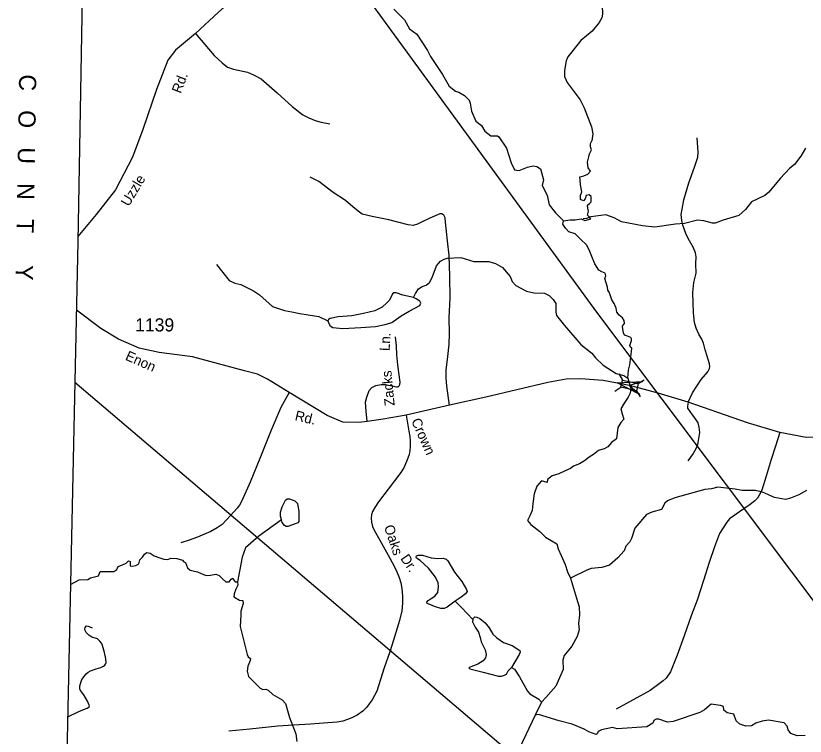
# Model space of a CAD drawing. Extents: x 2056842 to 2160602, y 826753 to 1016856.
# Drawn here: x 2057817 to 2065333, y 905308 to 912171 of the extents above; entities that cross this region are included whole.
import ezdxf

# ---------------------------------------------------------------- set-up
doc = ezdxf.new("R2010")
doc.units = 0
for name, color, linetype in [('Exist Boundary Political CountyLine', 7, 'Continuous'), ('Exist Boundary Political CountyLine Label', 7, 'Continuous'), ('Exist Hydrographic Creek Single Shore', 7, 'Continuous'), ('Exist Hydrographic Misc Water Feature', 7, 'Continuous'), ('Exist Road Non-System Type 51', 7, 'Continuous'), ('Exist Road Non-System Type 51 Label', 7, 'Continuous'), ('Exist Road Secondary Structure Standard Bridge Attributed CELL', 7, 'Continuous'), ('Exist Road Secondary Structure Standard Bridge CELL', 7, 'Continuous'), ('Exist Road Secondary Type 41 Attributed', 7, 'Continuous'), ('Exist Road Secondary Type 51 Attributed', 7, 'Continuous'), ('Exist Road Secondary Type 51 Label', 7, 'Continuous'), ('Exist Road Secondary Type 51 Number Label', 7, 'Continuous'), ('Exist Utilities Electrical Transmission Line', 7, 'Continuous')]:
    doc.layers.add(name, color=color, linetype=linetype)

msp = doc.modelspace()

# ---------------------------------------------------------------- linework, layer by layer
at = {"layer": 'Exist Boundary Political CountyLine'}
msp.add_lwpolyline([(2059856.6, 1016190.3), (2059992.1, 1014583.5), (2060287.9, 1010619.4), (2060242.2, 1008370.9), (2060207.5, 1006770.5), (2060178.3, 1005306.3), (2060151, 1003993.9), (2060126.7, 1003051.7), (2060085.9, 1001469.5), (2060082.6, 1001042.9), (2059970.1, 996247.2), (2059900.3, 992964.9), (2059780.5, 986400.7), (2059706.7, 983126.5), (2059583, 976558.1), (2059387.4, 966719.6), (2059309.7, 963431.4), (2059197.6, 956451.1), (2059161.2, 955539), (2058926.7, 940379.5), (2058724.8, 928102.2), (2058408.1, 910016.3), (2058297.2, 904795.7)], dxfattribs=at)
at = {"layer": 'Exist Hydrographic Creek Single Shore'}
for points in [[(2063760.4, 912841.9), (2063712.4, 912785.5), (2063646.3, 912742.3), (2063578.5, 912732), (2063546.8, 912681.6), (2063505.1, 912505.2), (2063486.4, 912426.7), (2063460.8, 912339.7), (2063400.6, 912264.2), (2063404.5, 912187.4), (2063398.1, 912151.5), (2063372.5, 912108), (2063304, 912024.8), (2063196.3, 911936.8), (2063074.1, 911780.5), (2063058.1, 911740.7), (2063042.3, 911648.5), (2063040.7, 911592.4), (2063066.7, 911536.5), (2063190.8, 911368.7), (2063227.5, 911292.6), (2063299.5, 911112.8), (2063309.9, 911045.1), (2063302, 910979.6)], [(2061417.5, 912235.2), (2061518, 912131.4), (2061566, 912047.5), (2061634.2, 911995.7), (2061736.2, 911839.9), (2061764.2, 911784.1), (2061878.9, 911612), (2061942.6, 911500.5), (2062003.1, 911452.4), (2062034.9, 911444.7), (2062089.3, 911410.5), (2062135, 911366.6), (2062143.2, 911339), (2062155.5, 911262.8), (2062197.3, 911167.8), (2062251.1, 911125.6), (2062283.6, 911070.9), (2062339.8, 911027.1), (2062404, 911027.1), (2062415.7, 911019.2), (2062487.9, 910911.3), (2062532.2, 910771.5), (2062566.2, 910703.4), (2062608.4, 910695.8), (2062690.7, 910730), (2062741.8, 910742.8), (2062777.6, 910735.2), (2062813.5, 910712.1), (2062841.5, 910608.3), (2062830.4, 910552.8), (2062877.1, 910461.8), (2062894.8, 910370.7), (2062957, 910295.2), (2063031.4, 910217.5)], [(2063291.3, 910237.5), (2063261.3, 910270.8), (2063270.2, 910308.5), (2063263.5, 910339.6), (2063261.3, 910366.3), (2063279, 910384), (2063294.6, 910397.4), (2063294.6, 910424), (2063294.6, 910448.4), (2063276.8, 910464), (2063247.9, 910459.5), (2063236.8, 910428.5), (2063221.3, 910408.5), (2063192.4, 910419.6), (2063194.6, 910457.3), (2063205.8, 910495.1), (2063194.6, 910559.5), (2063190.2, 910608.3), (2063188, 910637.2), (2063225.7, 910646.1), (2063263.5, 910661.6), (2063290.1, 910690.5), (2063265.7, 910723.8), (2063261.3, 910777.1), (2063272.4, 910826), (2063279, 910857.1), (2063299, 910892.6), (2063290.1, 910923.7), (2063287.9, 910954.8), (2063302, 910979.6)], [(2063644.9, 908718.4), (2063649.4, 908796.1), (2063662.7, 908845), (2063680.5, 908971.6), (2063682.7, 909004.9), (2063669.9, 909013.8), (2063664.9, 909029.3), (2063678.2, 909078.2), (2063679.9, 909093.7), (2063671.6, 909107), (2063640.5, 909120.4), (2063614.4, 909128.1), (2063604.4, 909149.2), (2063595.5, 909184.8), (2063593.3, 909214.8), (2063613.3, 909240.3), (2063611.1, 909266.9), (2063593.3, 909292.5), (2063562.2, 909320.2), (2063541.1, 909349.1), (2063532.8, 909384.7), (2063515, 909431.3), (2063492.8, 909465.7), (2063475, 909513.5), (2063465.6, 909537.9), (2063455.6, 909556.8), (2063451, 909585.6), (2063424.3, 909667.8), (2063435.1, 909693.3), (2063428.4, 909717.8), (2063397.6, 909731.2), (2063369.5, 909747.2), (2063329.5, 909807), (2063301.4, 909879), (2063276.3, 909942.1), (2063249.6, 909989.8), (2063196.3, 910040.9), (2063142.5, 910093.1), (2063082.5, 910113.1), (2063051.4, 910148.6), (2063027, 910186.4), (2063031.4, 910217.5)], [(2063031.4, 910217.5), (2063095.8, 910228.6), (2063142.5, 910228.6), (2063200.2, 910237.5), (2063235.7, 910219.7), (2063291.3, 910237.5)], [(2063644.9, 908718.4), (2063672.1, 908620.7), (2063667.7, 908576.3), (2063647.7, 908536.3), (2063609.9, 908480.8), (2063578.9, 908425.2), (2063590, 908378.6), (2063605.5, 908329.7), (2063578.9, 908296.4), (2063547.8, 908249.8), (2063535.5, 908141), (2063488.9, 908105.4), (2063455.6, 908065.5), (2063417.8, 908045.5), (2063366.8, 908029.9), (2063317.9, 907992.2), (2063277.9, 907965.5), (2063233.5, 907932.2), (2063184.7, 907903.3), (2063126.9, 907881.1), (2063098, 907858.9), (2063049.2, 907834.5), (2062987, 907807.8), (2062924.8, 907787.9), (2062880.4, 907754.5), (2062876, 907723.5), (2062821.5, 907741.2), (2062777.1, 907690.1), (2062752.7, 907616.9), (2062739.4, 907525.8), (2062732.7, 907459.2), (2062712.7, 907405.9), (2062690.5, 907361.5), (2062721.6, 907323.7), (2062806, 907259.3), (2062861.5, 907203.8), (2062969.2, 907141.6), (2062982.6, 907092.7), (2063009.2, 907028.3), (2063047, 906943.9), (2063069.2, 906875.1), (2063098, 906812.9)], [(2058338.8, 906754.3), (2058378.3, 906776), (2058420.1, 906797.3), (2058502.9, 906799.7), (2058528.6, 906815.9), (2058604.5, 906836.7), (2058621.6, 906875.7), (2058749.4, 906877.4), (2058779.2, 906896.6), (2058790.6, 906924.1), (2058831.5, 906942.1), (2058867.5, 906957.3), (2058890.3, 906977.3), (2058905.5, 906973.5), (2058905.5, 906949.7), (2058907.4, 906929.8), (2058926.4, 906927.9), (2058959.9, 906933.3), (2058988.2, 906949.3), (2058997.6, 906987.7), (2059024.2, 907013.4), (2059044.1, 907041.8), (2059066, 907058), (2059097.3, 907051.3), (2059134.8, 907025.7), (2059180.4, 907011.5), (2059226, 906993.4), (2059265.8, 906992.5), (2059294.8, 907004.8), (2059348.9, 907001), (2059403.5, 906984.6), (2059415.6, 906970.6), (2059431.5, 906962.1), (2059450.5, 906911.8), (2059478.1, 906889.9), (2059547.4, 906873.8), (2059605.3, 906849.1), (2059632.4, 906839.6), (2059669.4, 906841.5), (2059721.6, 906851.9), (2059754.8, 906837.7), (2059785.2, 906806.4), (2059816.6, 906778.8), (2059847.9, 906778.8), (2059867.8, 906805.4), (2059884.9, 906812.1), (2059896.3, 906790.2), (2059906.3, 906778.8), (2059929.1, 906779.8)], [(2063098, 906812.9), (2063155.8, 906621.9), (2063182.4, 906539.7), (2063184.7, 906464.2), (2063175.8, 906382.1), (2063180.2, 906319.9), (2063162.4, 906257.7), (2063110.3, 906164.4), (2063039.2, 906077.8), (2063025.9, 906033.4), (2063030.3, 905944.5), (2062959.2, 905784.6), (2062864.9, 905675.8), (2062821.2, 905632.3)], [(2059929.1, 906779.8), (2059931.9, 906746.5), (2059911, 906709.5), (2059896.8, 906665.8), (2059893.9, 906636.4), (2059946.6, 906605.1), (2059978.9, 906602.2), (2059982.7, 906570.9), (2059960.9, 906499.7), (2059959.9, 906460.9), (2059952, 906353), (2060018.6, 906087), (2060030.7, 906063.1), (2060050.5, 906047.1), (2060046.8, 906019.2), (2060026.8, 905975), (2060018.9, 905927.2), (2060033, 905877.1), (2060145.1, 905765.3), (2060169.1, 905753.4), (2060197.2, 905757.5), (2060221.2, 905747.4), (2060265.3, 905705.4), (2060353.2, 905653.6), (2060385.4, 905619.8), (2060423.6, 905485.9), (2060484, 905331.9), (2060492.1, 905257.9)], [(2065333.6, 905313.6), (2065257.5, 905311.3), (2065195.8, 905335.3), (2065171.8, 905367.3), (2065161.6, 905403), (2065131.6, 905435.1), (2064983.4, 905460.8), (2064923.5, 905450.4), (2064863.6, 905432.8), (2064821.2, 905408.3), (2064769.5, 905404.4), (2064711.3, 905424.2), (2064677.4, 905456.1), (2064653.4, 905518.2), (2064589.5, 905531.9), (2064557.3, 905555.9), (2064555.2, 905589.9), (2064525.5, 905602.2), (2064437.3, 905613.9), (2064373.1, 905557.9), (2064329.2, 905533.7), (2064077.2, 905447.4), (2064021.5, 905441.2), (2063941.3, 905470.8), (2063913.4, 905469), (2063893.5, 905456.9), (2063881.6, 905432.8), (2063825.8, 905396.6), (2063541.8, 905378), (2063497.3, 905392.1), (2063393.4, 905369.6), (2063361.4, 905353.9), (2063352, 905329.8), (2063341.9, 905325.6), (2063273.6, 905349.8), (2063229.6, 905375.5), (2063115.5, 905421.5), (2062989.6, 905453.3), (2062795.5, 905514.8), (2062761.2, 905508.6)], [(2062761.4, 905508.3), (2062554.3, 905067.9), (2062512.4, 904987.8), (2062486.6, 904921.7), (2062424.9, 904787.7), (2062404.9, 904733.5), (2062395.2, 904629.5), (2062397.5, 904449.7)]]:
    msp.add_lwpolyline(points, dxfattribs=at)
at = {"layer": 'Exist Hydrographic Misc Water Feature'}
for points in [[(2065335.8, 910909), (2065292, 910834.9), (2065231.9, 910754.7), (2065188, 910718.3), (2065096.3, 910622.3), (2064988.5, 910490.1), (2064948.7, 910458), (2064822.8, 910400.1), (2064765, 910324), (2064702.9, 910267.6), (2064551.1, 910223.3), (2064475.4, 910195), (2064451.3, 910195), (2064367.4, 910217.1), (2064307.1, 910223), (2064183.2, 910190.6), (2064099.2, 910186.4), (2063901.3, 910156.4), (2063783.2, 910169.8), (2063583.3, 910209.5), (2063515.4, 910245.3), (2063435, 910273.4), (2063292.9, 910257.2), (2063251.1, 910240.8), (2063219.1, 910236.7)], [(2059727.9, 909800.9), (2059848, 909649.2), (2059902.2, 909623.1), (2059959.8, 909609.5), (2060080.2, 909551.5), (2060138.2, 909511.8), (2060262.2, 909402.1), (2060376.7, 909362), (2060446.6, 909350.2), (2060521.5, 909336.1), (2060600.7, 909322.9), (2060704, 909305.7), (2060787.1, 909263.5)], [(2061603.8, 909486), (2061622.1, 909524.5), (2061651.9, 909568.7), (2061687.8, 909592.5), (2061724.3, 909604.4), (2061755.8, 909628.8), (2061780, 909676.7), (2061821.7, 909788.8), (2061859.6, 909833), (2061895.5, 909852.7), (2061925.4, 909861.2), (2062053.6, 909867.3), (2062177.6, 909831.5), (2062321.6, 909831.5), (2062385.6, 909810), (2062452, 909771.9), (2062525.6, 909686.1), (2062544.1, 909638.3), (2062578.1, 909600.3), (2062679.8, 909548.3), (2062748.3, 909532.6), (2062852.1, 909528.6), (2062894.1, 909504.8), (2062934.3, 909468.6), (2062960.3, 909429), (2062958.5, 909348.9), (2062966.5, 909316.9), (2063040.7, 909219.2), (2063196.7, 909039.3), (2063300.9, 908955.7), (2063337.4, 908911.6), (2063409.4, 908843.8), (2063533.2, 908763.8), (2063605.9, 908745.4), (2063644.9, 908718.4)], [(2061603.8, 909486), (2061503.7, 909510.4), (2061437.7, 909532.8), (2061417.9, 909531.5), (2061404.7, 909521), (2061391.5, 909494.5), (2061373, 909460.2), (2061350.6, 909435.1), (2061307, 909395.5), (2061234.5, 909359.9), (2061126.3, 909333.5), (2061018, 909312.3), (2060886.1, 909303.1), (2060810.9, 909285.9), (2060795, 909278), (2060787.1, 909263.5)], [(2060787.1, 909263.5), (2060796.4, 909238.4), (2060809.6, 909218.6), (2060837.3, 909202.7), (2060931, 909193.5), (2061102.5, 909200.1), (2061242.4, 909212), (2061334.8, 909229.1), (2061398.1, 909250.3), (2061486.5, 909313.7), (2061563, 909358.5), (2061664.6, 909410), (2061673.9, 909432.5), (2061664.6, 909451), (2061630.3, 909476.1), (2061603.8, 909486)], [(2065345.3, 907649.3), (2065273.7, 907607), (2065193.1, 907575), (2065145.8, 907563.1), (2065041.6, 907580.9), (2064927.4, 907632.7), (2064861.2, 907648.5), (2064733.6, 907650.3), (2064665.3, 907661.9), (2064501.5, 907679.9), (2064441.2, 907665.9), (2064377.4, 907657.7), (2064091.6, 907579), (2064021.5, 907551), (2063995.8, 907526.9), (2063964, 907468.9), (2063871.6, 907442.6), (2063823.8, 907420.7), (2063709.8, 907290.3), (2063680.1, 907190.5), (2063662.4, 907158.3), (2063626.3, 907118.3), (2063610.5, 907074), (2063550.7, 907006), (2063468.8, 906938.1), (2063398.5, 906913.8), (2063294.8, 906905.6), (2063254.8, 906889.8), (2063098, 906812.9)], [(2060347.7, 907368.1), (2060337.5, 907403.7), (2060337.5, 907442.2), (2060354.8, 907493.9), (2060384.2, 907556.9), (2060402.4, 907569), (2060421.7, 907570), (2060472.4, 907550.8), (2060498.7, 907523.4), (2060503.8, 907502.1), (2060510.9, 907451.3), (2060510.9, 907351.9), (2060501.8, 907341.8), (2060485.6, 907333.6), (2060407.5, 907306.3), (2060390.2, 907306.3), (2060376, 907315.4), (2060354.8, 907344.8), (2060347.7, 907368.1)], [(2060347.7, 907368.1), (2060130.5, 907215.2), (2060002.8, 907102.9), (2059972.9, 907014.9), (2059929.1, 906779.8)], [(2061999.2, 906593.7), (2061925.4, 906537.5), (2061894.4, 906524.2), (2061863.4, 906524.2), (2061804.4, 906544.9), (2061758.6, 906564.1), (2061735, 906571.5), (2061732, 906584.8), (2061742.4, 906601.1), (2061773.4, 906618.8), (2061807.3, 906642.4), (2061833.9, 906677.9), (2061841.3, 906731.1), (2061838.3, 906769.5), (2061811.7, 906824.1), (2061745.3, 906909.8), (2061668.5, 906982.2), (2061633.1, 907004.3), (2061628.7, 907014.7), (2061631.6, 907026.5), (2061650.8, 907032.4), (2061689.2, 907032.4), (2061771.9, 907007.3), (2061833.9, 907001.4), (2061885.6, 907002.9), (2061913.6, 906995.5), (2061931.3, 906977.7), (2061994.8, 906871.4), (2062062.7, 906782.8), (2062108.5, 906705.9), (2062114.4, 906685.3), (2062098.2, 906664.6), (2062056.8, 906632.1), (2061999.2, 906593.7)], [(2061999.2, 906593.7), (2062061.6, 906535.6), (2062167.6, 906419.6)], [(2062167.6, 906419.6), (2062166.7, 906396.8), (2062177, 906371.6), (2062191.8, 906346.5), (2062224.2, 906300.7), (2062239, 906249), (2062247.9, 906206.2), (2062267.1, 906169.3), (2062284.8, 906132.3), (2062295.1, 906088), (2062290.7, 906054), (2062267.1, 906027.5), (2062216.9, 905993.5), (2062134.2, 905963.9), (2062129.8, 905958), (2062140.1, 905949.2), (2062265.6, 905918.1), (2062414.7, 905881.2), (2062442.7, 905879.7), (2062469.3, 905888.6), (2062488.5, 905900.4), (2062504.7, 905931.4), (2062536.5, 905962.3)], [(2062167.6, 906419.6), (2062174, 906433.7), (2062188.8, 906444), (2062206.5, 906441.1), (2062234.6, 906429.3), (2062287.7, 906387.9), (2062323.2, 906340.6), (2062360.1, 906281.5), (2062397, 906244.6), (2062461.9, 906201.8), (2062541.7, 906173.7), (2062615.5, 906124.9), (2062618.4, 906108.7), (2062609.6, 906085.1), (2062536.5, 905962.3)], [(2062536.5, 905962.3), (2062566.4, 905946.5), (2062612.8, 905872.4), (2062689.2, 905736.7), (2062712.8, 905712.8), (2062797.3, 905660.6), (2062821.1, 905632.6)], [(2062821.2, 905632.3), (2062761.4, 905508.3)]]:
    msp.add_lwpolyline(points, dxfattribs=at)
at = {"layer": 'Exist Road Non-System Type 51'}
for points in [[(2059526.9, 912001.3), (2059706.6, 911793.9), (2059780.9, 911721.4), (2059832.7, 911681.6), (2059889.8, 911662.6), (2060024.5, 911633.3), (2060081.5, 911607.3), (2060154.1, 911571.1), (2060306.2, 911436.3), (2060447, 911306.7), (2060550.7, 911228.9), (2060607.7, 911197.8), (2060668.2, 911173.6), (2060725.2, 911158.1), (2060808.1, 911140.8)], [(2064219.6, 908490.8), (2064261.6, 908579.1), (2064343.3, 908705.4), (2064406.4, 908778.5), (2064422.6, 908809.8), (2064426.4, 908830.7), (2064422.6, 908854.4), (2064396, 908938.9), (2064379.8, 908987.4), (2064364.6, 909053.8), (2064349.5, 909091.8), (2064321.9, 909139.3), (2064294.4, 909195.3), (2064278.2, 909248.5), (2064269.7, 909340.6), (2064264.9, 909534.3), (2064274, 909629.2), (2064293.9, 909717.5), (2064293.4, 909806.8), (2064296.3, 909874.2), (2064289.6, 909911.2), (2064265.4, 909966.3), (2064219.8, 910050.8), (2064196.1, 910098.3), (2064167.2, 910176.1), (2064159.6, 910220.8), (2064152.9, 910277.7), (2064161, 910328), (2064179, 910416.3), (2064226, 910578.7), (2064277.8, 910728.7), (2064310, 910822.7), (2064313.4, 910872.1), (2064304.8, 911008.8)], [(2061947.2, 908460.4), (2061922.5, 908641.7), (2061914.5, 908721.5), (2061913.5, 908793.7), (2061930.1, 908925.6), (2061942, 909042.4), (2061947.7, 909141.2), (2061944.4, 909297.8), (2061951.5, 909481.1), (2061951, 909689), (2061942.5, 909886.5), (2061926.3, 910027.1), (2061907.3, 910203.7), (2061905.4, 910245.4), (2061892.2, 910272), (2061875.1, 910283.4), (2061856.1, 910285.3), (2061759.2, 910243.5), (2061681.4, 910203.7), (2061641.5, 910184.7), (2061599.7, 910173.3), (2061554.1, 910179), (2061368, 910228.3), (2061209.5, 910258.7), (2061116.4, 910279.6), (2061076.5, 910310), (2061025.3, 910351.8), (2060957.9, 910410.6), (2060840.1, 910488.5), (2060701.5, 910593), (2060619.8, 910634.7)], [(2061161.5, 908304.7), (2061152, 908403.4), (2061146.3, 908488.9), (2061158.2, 908538.2), (2061182.9, 908602.8), (2061207.6, 908630.3), (2061244.6, 908649.3), (2061295.9, 908658.8), (2061338.6, 908658.8), (2061441.6, 908636), (2061456.8, 908637), (2061468.2, 908645.5), (2061473, 908656.9), (2061476.8, 908679.7), (2061465.4, 908773.7), (2061455.4, 908844.9), (2061445.9, 908939.9), (2061441.6, 909025.3), (2061433.5, 909113.6)], [(2060419.1, 908581.8), (2060339.2, 908439.7), (2060247.6, 908223.1), (2060147.1, 907968.9), (2060048.8, 907729), (2059968.3, 907550.2), (2059947.2, 907510.3), (2059923.9, 907480.3), (2059862.3, 907411.4), (2059780.6, 907325.9), (2059734, 907293.7), (2059674, 907259.3), (2059545.8, 907202.7), (2059469.2, 907174.9), (2059387, 907150.5)], [(2064219.6, 908490.8), (2064212.9, 908453), (2064214, 908431.9), (2064235.1, 908401.9), (2064292.9, 908323.1), (2064311.7, 908293.1), (2064321.7, 908253.1), (2064325.6, 908202), (2064316.7, 908144.3), (2064310.1, 908105.4), (2064307.9, 908084.3), (2064291.2, 908046.6), (2064265.7, 908001.1), (2064215.1, 907932.2)], [(2061534.3, 908365.3), (2061559.5, 908212.6), (2061567.6, 908162.6), (2061571.5, 908119.3), (2061571.2, 908068.8), (2061569.5, 908028.8), (2061561.8, 907990.5), (2061550.1, 907958.3), (2061514.6, 907871.7), (2061484.6, 907818.9), (2061361.3, 907662.4), (2061269.7, 907540.2), (2061234.2, 907486.9), (2061214.2, 907448.1), (2061205.3, 907418.1), (2061200.9, 907385.9), (2061203.1, 907348.1), (2061214.2, 907307), (2061229.7, 907270.4), (2061282.5, 907177.1), (2061361.3, 907032.8), (2061418.5, 906928.4), (2061446.3, 906872.9), (2061468.5, 906820.7), (2061484.6, 906769.6), (2061492.4, 906716.3), (2061499, 906640.8), (2061499, 906576.4), (2061493.5, 906503.1), (2061470.2, 906409.8), (2061414.6, 906224.4), (2061379.7, 906112.2), (2061324.1, 905960.1), (2061254.7, 905738), (2061211.4, 905653.6), (2061182.6, 905615.9), (2061159.2, 905584.8), (2061121.5, 905548.1), (2061068.2, 905509.3), (2061017.1, 905482.6), (2060974.9, 905466), (2060930.5, 905452.6), (2060878.3, 905441.5), (2060789.5, 905436), (2060622.3, 905423.8), (2060460.8, 905412.7), (2060310.9, 905402.7), (2060044.4, 905376), (2059845, 905354.9)], [(2065092.4, 908202), (2065050.2, 908071), (2065008, 907943.3), (2064963, 907785.6), (2064919.1, 907651.3), (2064893.6, 907604.6), (2064878.1, 907575.8), (2064852.5, 907549.1), (2064808.1, 907516.9), (2064707.6, 907445.8), (2064613.2, 907379.2), (2064586.6, 907345.9), (2064516.1, 907240.4), (2064468.9, 907111.6), (2064417.8, 906962.8), (2064363.9, 906791.8), (2064303.4, 906604.1), (2064251.8, 906464.2), (2064182.4, 906265.5), (2064114.1, 906080), (2064051.3, 905922.3), (2064009.7, 905861.3), (2063980.8, 905836.8), (2063942, 905805.7), (2063858.7, 905743.6), (2063695.4, 905655.8), (2063533.9, 905565.9)], [(2058312, 905493.2), (2058425.1, 905545.5), (2058495.8, 905576.4), (2058516.2, 905587.6), (2058517.5, 905598.1), (2058498.4, 905642.1), (2058464.6, 905702), (2058433.7, 905742.1), (2058426.1, 905759.2), (2058425.4, 905788.1), (2058446.8, 905849.3), (2058486.3, 905902.5), (2058506.6, 905919.6), (2058529.7, 905932.1), (2058583.6, 905949.9), (2058626, 905963), (2058652.9, 905974.8), (2058665.4, 905984), (2058672.7, 905993.9), (2058677.3, 906009.7), (2058674, 906044.5), (2058661.2, 906104.4), (2058642.4, 906170.8), (2058633.9, 906193.1), (2058618.1, 906212.2), (2058595.1, 906234.6), (2058542.2, 906252.3), (2058511.9, 906270.7), (2058488.2, 906295.7), (2058477.7, 906314.8), (2058473.8, 906330.5), (2058476.4, 906343.7), (2058490.9, 906358.2), (2058506.6, 906356.8), (2058544.1, 906339.8)]]:
    msp.add_lwpolyline(points, dxfattribs=at)
at = {"layer": 'Exist Road Secondary Structure Standard Bridge Attributed CELL'}
msp.add_lwpolyline([(2063758.6, 908562.4), (2063542, 908674.4), (2063785.6, 908685.7), (2063661.1, 908648.4)], close=True, dxfattribs=at)
at = {"layer": 'Exist Road Secondary Structure Standard Bridge CELL'}
for p, q in [((2063557.8, 908758.9), (2063594.6, 908700.5)), ((2063741.9, 908666.7), (2063800.2, 908703.5)), ((2063520.6, 908594.9), (2063578.9, 908631.6)), ((2063726.6, 908599.4), (2063763.4, 908541))]:
    msp.add_line(p, q, dxfattribs=at)
msp.add_lwpolyline([(2063594.6, 908700.5), (2063741.9, 908667), (2063726.3, 908598.2), (2063578.9, 908631.6)], close=True, dxfattribs=at)
at = {"layer": 'Exist Road Secondary Type 41 Attributed'}
msp.add_lwpolyline([(2061270.4, 912701.4), (2060875.6, 912735.4), (2060723.1, 912741.8), (2060639.6, 912741.4), (2060592.8, 912738), (2060499.7, 912715.8), (2060282.4, 912631.4), (2060075.9, 912502), (2059746.4, 912204.6), (2059526.9, 912001.3), (2059336.1, 911842.5), (2059266.1, 911749.1), (2059158.3, 911468.8), (2059026.4, 911086.9), (2058929.4, 910822.8), (2058765.1, 910512.8), (2058581.9, 910277.5), (2058409, 910069)], dxfattribs=at)
at = {"layer": 'Exist Road Secondary Type 51 Attributed'}
for points in [[(2070797.9, 909700.3), (2070209.2, 909609), (2069987.1, 909577.9), (2069457, 909503.5), (2069036.6, 909444.2), (2068910, 909416.3), (2068814.8, 909380.3), (2068640.5, 909261.7), (2068081, 908824), (2067871.2, 908697.3), (2067682.4, 908610.7), (2067387.1, 908501.9), (2067056.2, 908406.4), (2066331, 908215.4), (2066037.9, 908175.4), (2065709.2, 908155.4), (2065343.3, 908152.1), (2065092.4, 908202), (2064783, 908293.7), (2064219.6, 908490.8), (2063932.4, 908575), (2063661.1, 908648.4)], [(2063661.1, 908648.4), (2063408.8, 908696.4), (2063193.3, 908712.6), (2063058.5, 908709), (2062882.5, 908676.6), (2062292.4, 908537.3), (2061947.2, 908460.4), (2061534.3, 908365.3), (2061315.8, 908327), (2061161.5, 908304.7), (2061082.6, 908295.5), (2060931.7, 908299.1), (2060780.8, 908362), (2060419.1, 908581.8), (2060212.3, 908709.9), (2060117.1, 908758.4), (2059994.9, 908787.1), (2059500.1, 908921.1), (2059182.1, 908964.2), (2058991.7, 909005.5), (2058795.9, 909090), (2058626.1, 909191.6), (2058394.3, 909366.6)]]:
    msp.add_lwpolyline(points, dxfattribs=at)
at = {"layer": 'Exist Utilities Electrical Transmission Line'}
for points in [[(2070228.8, 900032.1), (2067062.6, 904400.1), (2063349.2, 909346.5), (2058512.6, 915983.7)], [(2070228.8, 900032.1), (2068476.6, 901324), (2068009.4, 901520.9), (2066435.5, 902603.7), (2065648.6, 902726.7), (2063521.4, 904301.7), (2058379.6, 908676.4)]]:
    msp.add_lwpolyline(points, dxfattribs=at)

# ---------------------------------------------------------------- texts
at = {"layer": 'Exist Boundary Political CountyLine Label'}
msp.add_text('C   O   U   N   T     Y', height=164.042, rotation=269.03226, dxfattribs=at).set_placement((2057849.1, 911613.8))
at = {"layer": 'Exist Road Non-System Type 51 Label'}
for s, rotation, p in [('Ln.', 86.90528, (2061376.1, 908974.9)), ('Zacks', 95.4509, (2061425.1, 908458)), ('Crown', 293.92961, (2061579.8, 908312.7)), ('Oaks', 288.54095, (2061321.7, 907303.6)), ('Dr.', 304.43948, (2061475.2, 907000.7))]:
    msp.add_text(s, height=95, rotation=rotation, dxfattribs=at).set_placement(p)
at = {"layer": 'Exist Road Secondary Type 51 Label'}
for s, rotation, p in [('Rd.', 69.05947, (2059387.3, 911425)), ('Uzzle', 59.03359, (2058892.4, 910347.5)), ('Enon', 336.06088, (2058852.2, 908896.8)), ('Rd.', 346.60659, (2060468.5, 908319.7))]:
    msp.add_text(s, height=95, rotation=rotation, dxfattribs=at).set_placement(p)
at = {"layer": 'Exist Road Secondary Type 51 Number Label'}
msp.add_text('1139', height=125, dxfattribs=at).set_placement((2058953.5, 909163.8))

doc.saveas('drawing.dxf')
